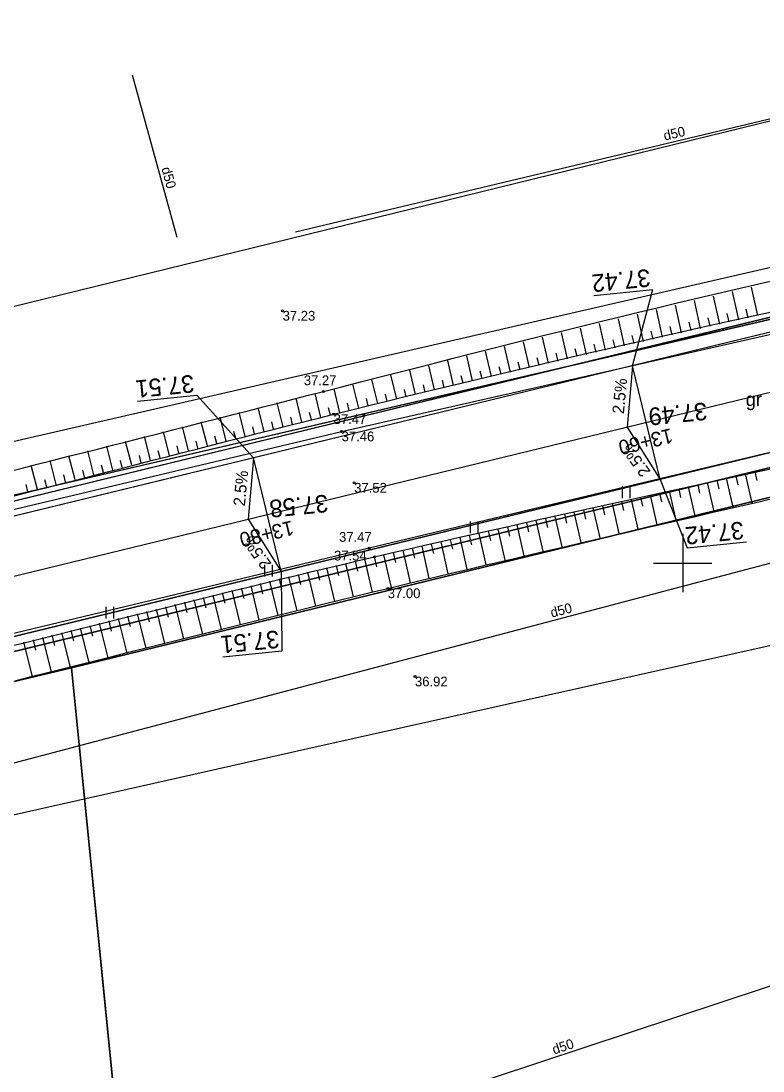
# Model space of a CAD drawing. Extents: x 469981 to 472086, y 246785 to 247785.
# Drawn here: x 470716.1 to 470754.1, y 247174 to 247227.8 of the extents above; entities that cross this region are included whole.
import ezdxf

# ---------------------------------------------------------------- set-up
doc = ezdxf.new("R2010")
doc.units = 0
for name, color, linetype in [('0_922', 7, 'Continuous'), ('0_Asfalta_mala', 7, 'Continuous'), ('0_Asfalta_Nomale', 7, 'Continuous'), ('0_Ruut_Braukt', 7, 'Continuous'), ('0_Ruut_nomale', 7, 'Continuous'), ('0_vertikals', 7, 'Continuous'), ('0_vertkals_cipari', 7, 'Continuous'), ('21', 7, 'Continuous'), ('6_piketaza', 7, 'Continuous'), ('CELI_CMAL_####_####_#', 7, 'Continuous'), ('CELI_CSEG_####_TKST_#', 7, 'Continuous'), ('DREN_VADP_####_####_#', 7, 'Continuous'), ('DREN_VADP_####_TKST_#', 7, 'Continuous'), ('GEOD_ELEM_####_####_#', 7, 'Continuous'), ('RAMI_UZMR_####_####_#', 7, 'Continuous'), ('RELJ_AATZ_####_TKST_#', 7, 'Continuous'), ('RELJ_ELEM_####_####_#', 7, 'Continuous'), ('RELJ_NOGA_####_####_#', 7, 'Continuous'), ('RELJ_NOGL_####_####_#', 7, 'Continuous'), ('ROBZ_PROJ_####_####_#', 7, 'Continuous'), ('ROBZ_UZMR_####_####_#', 7, 'Continuous'), ('TERT_ELEM_####_####_#', 7, 'Continuous')]:
    doc.layers.add(name, color=color, linetype=linetype)

msp = doc.modelspace()

# ---------------------------------------------------------------- linework, layer by layer
at = {"layer": '0_922'}
msp.add_line((470794.554, 247218.496), (470631.479, 247178.827), dxfattribs=at)
at = {"layer": '0_Asfalta_mala'}
for p, q in [((470793.845, 247221.411), (470630.743, 247181.735)), ((470795.263, 247215.581), (470632.216, 247175.919))]:
    msp.add_line(p, q, dxfattribs=at)
at = {"layer": '0_Asfalta_Nomale'}
for p, q in [((470793.668, 247222.14), (470630.558, 247182.462)), ((470795.441, 247214.852), (470632.366, 247175.183))]:
    msp.add_line(p, q, dxfattribs=at)
at = {"layer": '0_Ruut_Braukt'}
for p, q in [((470793.845, 247221.411), (470630.743, 247181.735)), ((470632.216, 247175.919), (470795.263, 247215.581))]:
    msp.add_line(p, q, dxfattribs=at)
at = {"layer": '0_Ruut_nomale'}
for p, q in [((470795.263, 247215.581), (470632.216, 247175.919)), ((470632.435, 247175.2), (470795.441, 247214.852))]:
    msp.add_line(p, q, dxfattribs=at)
for points in [[(470647.269, 247186.527), (470688.32, 247196.513), (470723.527, 247205.078), (470758.226, 247213.518), (470793.668, 247222.14), (470797.449, 247223.017), (470800.193, 247223.602), (470807.23, 247224.903), (470812.254, 247225.659), (470816.509, 247226.189), (470821.396, 247226.674), (470824.906, 247226.941), (470829.387, 247227.185), (470834.194, 247227.323)], [(470834.465, 247226.577), (470829.479, 247226.438), (470825.563, 247226.232), (470822.226, 247225.991), (470818.009, 247225.598), (470813.616, 247225.083), (470808.23, 247224.305), (470801.533, 247223.107), (470795.836, 247221.883), (470793.845, 247221.411), (470778.497, 247217.678), (470763.961, 247214.142), (470718.883, 247203.176), (470699.718, 247198.514), (470689.033, 247195.915), (470677.373, 247193.078), (470636.595, 247183.159)]]:
    msp.add_lwpolyline(points, dxfattribs=at)
at = {"layer": '0_vertikals'}
for p, q in [((470745.439, 247213.721), (470748.47, 247214.025)), ((470747.422, 247210.118), (470748.47, 247214.025)), ((470722.052, 247208.297), (470725.084, 247208.602)), ((470727.989, 247205.391), (470725.084, 247208.602)), ((470748.841, 247204.288), (470750.231, 247200.774)), ((470750.231, 247200.774), (470753.262, 247201.078)), ((470729.407, 247199.561), (470729.444, 247195.499)), ((470726.413, 247195.194), (470729.444, 247195.499))]:
    msp.add_line(p, q, dxfattribs=at)
for points in [[(470747.422, 247210.118), (470747.16, 247206.967), (470748.841, 247204.288)], [(470727.989, 247205.391), (470727.727, 247202.24), (470729.407, 247199.561)]]:
    msp.add_lwpolyline(points, close=True, dxfattribs=at)
at = {"layer": '21'}
msp.add_line((470794.554, 247218.496), (470631.479, 247178.827), dxfattribs=at)
at = {"layer": '6_piketaza'}
for points in [[(470748.191, 247206.961), (470748.072, 247207.446)], [(470728.757, 247202.233), (470728.639, 247202.719)]]:
    msp.add_lwpolyline(points, dxfattribs=at)
at = {"layer": 'CELI_CMAL_####_####_#'}
for points in [[(470678.613, 247193.526), (470707.455, 247200.791), (470732.512, 247206.741), (470762.073, 247213.437), (470788.208, 247218.626), (470817.367, 247222.191), (470831.408, 247222.915), (470849.341, 247223.769), (470861.754, 247223.708), (470867.949, 247223.336), (470870.754, 247224.045), (470872.402, 247225.837), (470874.431, 247230.012), (470874.14, 247233.92), (470872.817, 247237.597), (470871.759, 247240.057)], [(470881.196, 247215.092), (470867.979, 247217.363), (470861.696, 247218.004), (470848.617, 247218.285), (470830.624, 247217.903), (470817.243, 247216.917), (470789.541, 247213.218), (470761.584, 247207.361), (470733.919, 247200.757), (470708.074, 247194.55), (470680.531, 247188.015)]]:
    msp.add_lwpolyline(points, dxfattribs=at)
at = {"layer": 'DREN_VADP_####_####_#'}
for points in [[(470788.229, 247230.84), (470790.777, 247223.487), (470677.88, 247197.532)], [(470730.143, 247216.979), (470788.229, 247230.84)], [(470724.082, 247216.692), (470721.788, 247225.021)], [(470673.776, 247178.682), (470800.53, 247212.157), (470815.664, 247193.505)], [(470799.608, 247184.63), (470791.466, 247190.539), (470693.775, 247158.214)]]:
    msp.add_lwpolyline(points, dxfattribs=at)
at = {"layer": 'GEOD_ELEM_####_####_#'}
for p, q in [((470750, 247201.5), (470750, 247200)), ((470748.5, 247200), (470750, 247200)), ((470750, 247200), (470750, 247198.5)), ((470750, 247200), (470751.5, 247200))]:
    msp.add_line(p, q, dxfattribs=at)
at = {"layer": 'RAMI_UZMR_####_####_#'}
for points in [[(470560.64, 247175.144), (470793.366, 247232.231), (470822.25, 247233), (470855.497, 247231.608), (470869.75, 247235.5), (470872.288, 247238.827), (470875.523, 247240.24), (470882.387, 247236.327), (470885.36, 247235.904), (470900.348, 247222.872), (470947.872, 247208.875), (470978.25, 247197.629), (470994.287, 247200.731), (471010.572, 247199.465), (471044.448, 247201.846)], [(471016.707, 247172.079), (470997.217, 247171.376), (470979.902, 247175.851), (470953.212, 247178.863), (470866.8, 247207.896), (470847.133, 247208.95), (470818.512, 247207.896), (470793.929, 247204.557), (470730.787, 247190.475), (470682.857, 247179.693), (470601.924, 247155.957)]]:
    msp.add_lwpolyline(points, dxfattribs=at)
at = {"layer": 'RELJ_ELEM_####_####_#'}
for centre in [(470729.487, 247212.927), (470731.579, 247208.797), (470732.104, 247207.628), (470732.512, 247206.741), (470733.156, 247204.107), (470733.919, 247200.757), (470734.191, 247200.317), (470734.878, 247198.699), (470736.273, 247194.174)]:
    msp.add_circle(centre, 0.05, dxfattribs=at)
at = {"layer": 'RELJ_NOGA_####_####_#'}
for p, q in [((470752.871, 247212.468), (470752.545, 247213.918)), ((470753.847, 247212.686), (470753.52, 247214.147)), ((470750.92, 247212.029), (470750.598, 247213.457)), ((470751.895, 247212.248), (470751.571, 247213.688)), ((470747.994, 247211.365), (470747.677, 247212.757)), ((470748.969, 247211.587), (470748.65, 247212.991)), ((470749.944, 247211.808), (470749.624, 247213.225)), ((470752.383, 247212.358), (470752.286, 247212.792)), ((470753.359, 247212.577), (470753.261, 247213.014)), ((470746.044, 247210.919), (470745.73, 247212.286)), ((470747.019, 247211.143), (470746.703, 247212.522)), ((470750.432, 247211.918), (470750.336, 247212.345)), ((470751.408, 247212.139), (470751.311, 247212.569)), ((470744.095, 247210.47), (470743.786, 247211.812)), ((470745.07, 247210.695), (470744.758, 247212.049)), ((470747.507, 247211.254), (470747.412, 247211.67)), ((470748.482, 247211.476), (470748.386, 247211.896)), ((470749.457, 247211.698), (470749.361, 247212.121)), ((470741.173, 247209.791), (470740.868, 247211.096)), ((470742.147, 247210.018), (470741.841, 247211.335)), ((470743.121, 247210.245), (470742.813, 247211.574)), ((470745.557, 247210.807), (470745.463, 247211.215)), ((470746.532, 247211.031), (470746.438, 247211.443)), ((470739.226, 247209.334), (470738.924, 247210.616)), ((470740.2, 247209.563), (470739.896, 247210.856)), ((470743.608, 247210.358), (470743.516, 247210.758)), ((470744.583, 247210.583), (470744.489, 247210.987)), ((470737.28, 247208.873), (470736.98, 247210.136)), ((470738.253, 247209.104), (470737.952, 247210.376)), ((470740.687, 247209.677), (470740.595, 247210.067)), ((470741.66, 247209.905), (470741.569, 247210.298)), ((470742.634, 247210.132), (470742.542, 247210.528)), ((470735.335, 247208.409), (470735.036, 247209.654)), ((470736.307, 247208.641), (470736.008, 247209.895)), ((470738.74, 247209.219), (470738.649, 247209.602)), ((470739.713, 247209.449), (470739.622, 247209.835)), ((470732.419, 247207.704), (470732.121, 247208.931)), ((470733.39, 247207.94), (470733.092, 247209.172)), ((470734.363, 247208.175), (470734.064, 247209.413)), ((470736.794, 247208.757), (470736.704, 247209.135)), ((470737.767, 247208.989), (470737.676, 247209.369)), ((470730.476, 247207.229), (470730.174, 247208.448)), ((470731.447, 247207.467), (470731.148, 247208.69)), ((470733.876, 247208.058), (470733.787, 247208.428)), ((470734.849, 247208.292), (470734.759, 247208.665)), ((470735.821, 247208.525), (470735.731, 247208.9)), ((470728.535, 247206.745), (470728.231, 247207.961)), ((470729.506, 247206.988), (470729.203, 247208.205)), ((470731.933, 247207.586), (470731.843, 247207.953)), ((470732.905, 247207.823), (470732.815, 247208.191)), ((470726.596, 247206.257), (470726.289, 247207.471)), ((470727.566, 247206.502), (470727.259, 247207.716)), ((470729.991, 247207.108), (470729.9, 247207.474)), ((470730.962, 247207.348), (470730.871, 247207.714)), ((470724.658, 247205.763), (470724.347, 247206.979)), ((470725.627, 247206.01), (470725.317, 247207.225)), ((470728.05, 247206.624), (470727.959, 247206.988)), ((470729.02, 247206.867), (470728.929, 247207.232)), ((470721.752, 247205.018), (470721.438, 247206.239)), ((470722.72, 247205.267), (470722.408, 247206.486)), ((470723.689, 247205.515), (470723.377, 247206.732)), ((470725.142, 247205.887), (470725.049, 247206.251)), ((470726.111, 247206.134), (470726.019, 247206.498)), ((470727.081, 247206.379), (470726.989, 247206.744)), ((470719.815, 247204.519), (470719.499, 247205.746)), ((470720.783, 247204.769), (470720.468, 247205.992)), ((470723.205, 247205.391), (470723.111, 247205.756)), ((470724.173, 247205.639), (470724.08, 247206.004)), ((470717.878, 247204.021), (470717.561, 247205.254)), ((470718.847, 247204.27), (470718.53, 247205.5)), ((470721.268, 247204.893), (470721.173, 247205.26)), ((470722.236, 247205.142), (470722.142, 247205.508)), ((470716.91, 247203.772), (470716.592, 247205.008)), ((470719.331, 247204.395), (470719.236, 247204.763)), ((470720.299, 247204.644), (470720.205, 247205.012)), ((470753.697, 247204.674), (470753.795, 247204.233)), ((470753.697, 247204.674), (470753.795, 247204.233)), ((470717.394, 247203.896), (470717.299, 247204.267)), ((470718.362, 247204.145), (470718.267, 247204.515)), ((470751.257, 247204.131), (470751.588, 247202.643)), ((470751.257, 247204.131), (470751.588, 247202.643)), ((470751.745, 247204.24), (470751.844, 247203.795)), ((470751.745, 247204.24), (470751.844, 247203.795)), ((470752.233, 247204.349), (470752.562, 247202.868)), ((470752.233, 247204.349), (470752.562, 247202.868)), ((470752.721, 247204.457), (470752.82, 247204.014)), ((470752.721, 247204.457), (470752.82, 247204.014)), ((470753.209, 247204.566), (470753.537, 247203.093)), ((470753.209, 247204.566), (470753.537, 247203.093)), ((470716.425, 247203.648), (470716.33, 247204.019)), ((470748.816, 247203.589), (470748.917, 247203.136)), ((470748.816, 247203.589), (470748.917, 247203.136)), ((470749.305, 247203.697), (470749.64, 247202.192)), ((470749.305, 247203.697), (470749.64, 247202.192)), ((470749.793, 247203.806), (470749.893, 247203.356)), ((470749.793, 247203.806), (470749.893, 247203.356)), ((470750.281, 247203.914), (470750.613, 247202.418)), ((470750.281, 247203.914), (470750.613, 247202.418)), ((470750.769, 247204.023), (470750.868, 247203.575)), ((470750.769, 247204.023), (470750.868, 247203.575)), ((470746.376, 247203.046), (470746.717, 247201.513)), ((470746.376, 247203.046), (470746.717, 247201.513)), ((470746.864, 247203.154), (470746.966, 247202.696)), ((470746.864, 247203.154), (470746.966, 247202.696)), ((470747.352, 247203.263), (470747.691, 247201.74)), ((470747.352, 247203.263), (470747.691, 247201.74)), ((470747.84, 247203.371), (470747.942, 247202.916)), ((470747.84, 247203.371), (470747.942, 247202.916)), ((470748.328, 247203.48), (470748.665, 247201.966)), ((470748.328, 247203.48), (470748.665, 247201.966)), ((470743.936, 247202.502), (470744.04, 247202.035)), ((470743.936, 247202.502), (470744.04, 247202.035)), ((470744.424, 247202.611), (470744.77, 247201.059)), ((470744.424, 247202.611), (470744.77, 247201.059)), ((470744.912, 247202.72), (470745.016, 247202.255)), ((470744.912, 247202.72), (470745.016, 247202.255)), ((470745.4, 247202.828), (470745.744, 247201.286)), ((470745.4, 247202.828), (470745.744, 247201.286)), ((470745.888, 247202.937), (470745.991, 247202.476)), ((470745.888, 247202.937), (470745.991, 247202.476)), ((470741.496, 247201.957), (470741.85, 247200.372)), ((470741.496, 247201.957), (470741.85, 247200.372)), ((470741.984, 247202.066), (470742.09, 247201.592)), ((470741.984, 247202.066), (470742.09, 247201.592)), ((470742.472, 247202.175), (470742.824, 247200.601)), ((470742.472, 247202.175), (470742.824, 247200.601)), ((470742.96, 247202.284), (470743.065, 247201.814)), ((470742.96, 247202.284), (470743.065, 247201.814)), ((470743.448, 247202.393), (470743.796, 247200.83)), ((470743.448, 247202.393), (470743.796, 247200.83)), ((470739.056, 247201.411), (470739.165, 247200.926)), ((470739.056, 247201.411), (470739.165, 247200.926)), ((470739.544, 247201.521), (470739.905, 247199.91)), ((470739.544, 247201.521), (470739.905, 247199.91)), ((470740.032, 247201.63), (470740.14, 247201.149)), ((470740.032, 247201.63), (470740.14, 247201.149)), ((470740.52, 247201.739), (470740.877, 247200.141)), ((470740.52, 247201.739), (470740.877, 247200.141)), ((470741.008, 247201.848), (470741.115, 247201.371)), ((470741.008, 247201.848), (470741.115, 247201.371)), ((470736.617, 247200.864), (470736.989, 247199.211)), ((470736.617, 247200.864), (470736.989, 247199.211)), ((470737.105, 247200.973), (470737.216, 247200.48)), ((470737.105, 247200.973), (470737.216, 247200.48)), ((470737.593, 247201.083), (470737.96, 247199.445)), ((470737.593, 247201.083), (470737.96, 247199.445)), ((470738.081, 247201.192), (470738.19, 247200.703)), ((470738.081, 247201.192), (470738.19, 247200.703)), ((470738.569, 247201.302), (470738.933, 247199.678)), ((470738.569, 247201.302), (470738.933, 247199.678)), ((470734.178, 247200.314), (470734.293, 247199.806)), ((470734.178, 247200.314), (470734.293, 247199.806)), ((470734.666, 247200.424), (470735.046, 247198.74)), ((470734.666, 247200.424), (470735.046, 247198.74)), ((470735.154, 247200.534), (470735.267, 247200.031)), ((470735.154, 247200.534), (470735.267, 247200.031)), ((470735.642, 247200.644), (470736.018, 247198.976)), ((470735.642, 247200.644), (470736.018, 247198.976)), ((470736.129, 247200.754), (470736.241, 247200.256)), ((470736.129, 247200.754), (470736.241, 247200.256)), ((470732.229, 247199.868), (470732.348, 247199.352)), ((470732.229, 247199.868), (470732.348, 247199.352)), ((470732.716, 247199.981), (470733.11, 247198.266)), ((470732.716, 247199.981), (470733.11, 247198.266)), ((470733.203, 247200.092), (470733.32, 247199.58)), ((470733.203, 247200.092), (470733.32, 247199.58)), ((470733.691, 247200.204), (470734.076, 247198.503)), ((470733.691, 247200.204), (470734.076, 247198.503)), ((470729.795, 247199.297), (470730.21, 247197.552)), ((470729.795, 247199.297), (470730.21, 247197.552)), ((470730.281, 247199.412), (470730.405, 247198.89)), ((470730.281, 247199.412), (470730.405, 247198.89)), ((470730.768, 247199.527), (470731.177, 247197.791)), ((470730.768, 247199.527), (470731.177, 247197.791)), ((470731.255, 247199.641), (470731.377, 247199.122)), ((470731.255, 247199.641), (470731.377, 247199.122)), ((470731.742, 247199.755), (470732.144, 247198.029)), ((470731.742, 247199.755), (470732.144, 247198.029)), ((470727.364, 247198.712), (470727.492, 247198.185)), ((470727.364, 247198.712), (470727.492, 247198.185)), ((470727.85, 247198.83), (470728.274, 247197.073)), ((470727.85, 247198.83), (470728.274, 247197.073)), ((470728.336, 247198.948), (470728.463, 247198.421)), ((470728.336, 247198.948), (470728.463, 247198.421)), ((470728.822, 247199.064), (470729.242, 247197.313)), ((470728.822, 247199.064), (470729.242, 247197.313)), ((470729.308, 247199.181), (470729.433, 247198.656)), ((470729.308, 247199.181), (470729.433, 247198.656)), ((470725.421, 247198.238), (470725.551, 247197.708)), ((470725.421, 247198.238), (470725.551, 247197.708)), ((470725.907, 247198.357), (470726.339, 247196.592)), ((470725.907, 247198.357), (470726.339, 247196.592)), ((470726.392, 247198.476), (470726.522, 247197.947)), ((470726.392, 247198.476), (470726.522, 247197.947)), ((470726.878, 247198.594), (470727.306, 247196.833)), ((470726.878, 247198.594), (470727.306, 247196.833)), ((470722.995, 247197.636), (470723.437, 247195.869)), ((470722.995, 247197.636), (470723.437, 247195.869)), ((470723.48, 247197.758), (470723.611, 247197.227)), ((470723.48, 247197.758), (470723.611, 247197.227)), ((470723.965, 247197.878), (470724.404, 247196.11)), ((470723.965, 247197.878), (470724.404, 247196.11)), ((470724.45, 247197.998), (470724.581, 247197.468)), ((470724.45, 247197.998), (470724.581, 247197.468)), ((470724.936, 247198.118), (470725.371, 247196.351)), ((470724.936, 247198.118), (470725.371, 247196.351)), ((470721.055, 247197.151), (470721.497, 247195.385)), ((470721.055, 247197.151), (470721.497, 247195.385)), ((470721.54, 247197.272), (470721.672, 247196.742)), ((470721.54, 247197.272), (470721.672, 247196.742)), ((470722.025, 247197.393), (470722.467, 247195.627)), ((470722.025, 247197.393), (470722.467, 247195.627)), ((470722.51, 247197.515), (470722.642, 247196.985)), ((470722.51, 247197.515), (470722.642, 247196.985)), ((470718.629, 247196.543), (470718.762, 247196.014)), ((470718.629, 247196.543), (470718.762, 247196.014)), ((470719.114, 247196.665), (470719.556, 247194.901)), ((470719.114, 247196.665), (470719.556, 247194.901)), ((470719.599, 247196.786), (470719.732, 247196.257)), ((470719.599, 247196.786), (470719.732, 247196.257)), ((470720.084, 247196.908), (470720.526, 247195.143)), ((470720.084, 247196.908), (470720.526, 247195.143)), ((470720.569, 247197.029), (470720.702, 247196.5)), ((470720.569, 247197.029), (470720.702, 247196.5)), ((470716.689, 247196.057), (470716.822, 247195.529)), ((470716.689, 247196.057), (470716.822, 247195.529)), ((470717.174, 247196.179), (470717.615, 247194.418)), ((470717.174, 247196.179), (470717.615, 247194.418)), ((470717.659, 247196.3), (470717.792, 247195.772)), ((470717.659, 247196.3), (470717.792, 247195.772)), ((470718.144, 247196.422), (470718.586, 247194.66)), ((470718.144, 247196.422), (470718.586, 247194.66)), ((470716.204, 247195.936), (470716.645, 247194.177)), ((470716.204, 247195.936), (470716.645, 247194.177))]:
    msp.add_line(p, q, dxfattribs=at)
for points in [[(470606.183, 247176.676), (470630.141, 247182.622), (470654.6, 247188.654), (470677.992, 247194.648), (470707.339, 247201.373), (470732.104, 247207.628), (470762.069, 247214.507), (470787.98, 247219.522), (470817.319, 247223.525), (470842.975, 247225.157), (470861.302, 247225.322)], [(470443.762, 247118.331), (470443.88, 247120.814), (470444.471, 247122.233), (470445.96, 247123.747), (470447.74, 247124.344), (470466.701, 247130.323), (470490.205, 247137.037), (470509.522, 247142.633), (470536.42, 247149.583), (470558.637, 247154.955), (470585.403, 247162.504), (470607.875, 247168.231), (470633.412, 247175.414), (470656.062, 247180.759), (470680.788, 247187.471), (470708.074, 247193.923), (470734.191, 247200.317), (470761.697, 247206.456), (470789.773, 247212.754), (470817.257, 247216.179), (470830.019, 247217.144), (470848.586, 247217.569), (470861.752, 247217.476), (470881.066, 247214.264), (470905.336, 247205.96), (470932.738, 247196.11), (470958.906, 247187.141), (470978.102, 247181.086)]]:
    msp.add_spline(points, degree=3, dxfattribs=at)
at = {"layer": 'RELJ_NOGL_####_####_#'}
for points in [[(470606.139, 247178.172), (470629.32, 247183.824), (470654.592, 247190.289), (470677.819, 247195.89), (470706.841, 247202.594), (470731.579, 247208.797), (470762.066, 247216.088), (470787.493, 247220.75), (470816.99, 247225.543), (470831.338, 247226.448), (470860.897, 247226.774)], [(470444.636, 247118.184), (470444.802, 247120.028), (470444.991, 247120.926), (470445.558, 247121.73), (470446.408, 247122.251), (470448.872, 247122.621), (470466.486, 247128.526), (470490.665, 247135.792), (470509.603, 247140.94), (470537.55, 247147.945), (470558.966, 247153.542), (470586.086, 247160.934), (470607.922, 247166.842), (470634.241, 247173.648), (470681.28, 247185.658), (470708.292, 247192.117), (470734.878, 247198.699), (470761.457, 247204.922), (470790.498, 247211.068), (470817.148, 247213.701), (470830.618, 247215.209), (470848.022, 247215.369), (470862.099, 247215.472), (470880.883, 247212.412), (470904.425, 247203.826), (470932.21, 247193.701), (470958.298, 247186.024), (470977.689, 247180.167)]]:
    msp.add_spline(points, degree=3, dxfattribs=at)
at = {"layer": 'ROBZ_PROJ_####_####_#'}
for points in [[(470613.752, 247179.765), (470688.303, 247197.106), (470783.692, 247219.293), (470809.088, 247224.67), (470845.751, 247226.447), (470876.169, 247225.296), (470921.641, 247209.731), (470967.353, 247194.084), (470989.48, 247188.802), (471001.509, 247189.266), (471050.609, 247195.379), (471093.674, 247200.298), (471124.72, 247213.54), (471341.261, 247348.2), (471524.883, 247464.852)], [(471398.351, 247372.094), (471346.741, 247338.478), (471133.176, 247205.05), (471108.425, 247194.786), (471087.339, 247189.709), (471023.306, 247181.157), (470962.604, 247185.245), (470905.63, 247205.857), (470878.75, 247214.454), (470852.344, 247217.039), (470815.743, 247215.147), (470778.583, 247209.26), (470718.669, 247194.633), (470636.973, 247175.147), (470468.364, 247124.23), (470431.624, 247112.202), (470396.219, 247097.502), (470371.503, 247083.47), (470275.956, 246992.729), (470152.342, 246907.761), (470066.737, 246851.23)], [(470797.907, 247259.877), (470809.088, 247224.67), (470783.692, 247219.293), (470688.303, 247197.106), (470715, 247245.697)], [(470640.364, 247130.279), (470636.973, 247175.147), (470718.669, 247194.633), (470722.164, 247159.516)]]:
    msp.add_lwpolyline(points, dxfattribs=at)
at = {"layer": 'ROBZ_UZMR_####_####_#'}
msp.add_lwpolyline([(470722.834, 247152.788), (470718.669, 247194.633), (470778.583, 247209.26), (470815.743, 247215.147), (470852.344, 247217.039), (470878.75, 247214.454), (470905.63, 247205.857), (470962.604, 247185.245), (470963.67, 247151.03)], dxfattribs=at)
at = {"layer": 'TERT_ELEM_####_####_#'}
for p, q in [((470746.913, 247203.332), (470746.913, 247203.932)), ((470747.313, 247203.332), (470747.313, 247203.932)), ((470739.115, 247201.531), (470739.115, 247202.131)), ((470739.515, 247201.531), (470739.515, 247202.131)), ((470728.575, 247199.302), (470728.575, 247199.902)), ((470728.975, 247199.302), (470728.975, 247199.902)), ((470720.434, 247197.158), (470720.434, 247197.758)), ((470720.834, 247197.158), (470720.834, 247197.758))]:
    msp.add_line(p, q, dxfattribs=at)

# ---------------------------------------------------------------- texts
at = {"layer": '0_vertkals_cipari'}
for s, height, rotation, p in [('37.42', 0.9, 185.7316, (470748.294, 247215.079)), ('37.51', 0.9, 185.7316, (470724.907, 247209.655)), ('2.5%', 0.5993, 84.5215, (470746.983, 247207.625)), ('37.49', 0.9, 185.7316, (470751.206, 247208.243)), ('2.5%', 0.5993, 125.7338, (470748.376, 247204.691)), ('2.5%', 0.5993, 84.5215, (470727.55, 247202.898)), ('37.58', 0.9, 185.7316, (470731.773, 247203.516)), ('37.42', 0.9, 185.7316, (470753.086, 247202.132)), ('2.5%', 0.5993, 125.7338, (470728.943, 247199.963)), ('37.51', 0.9, 185.7316, (470729.268, 247196.552))]:
    msp.add_text(s, height=height, rotation=rotation, dxfattribs=at).set_placement(p)
at = {"layer": '6_piketaza'}
for s, p in [('13+60', (470749.386, 247206.917)), ('13+80', (470729.952, 247202.189))]:
    msp.add_text(s, height=0.75, rotation=193.672, dxfattribs=at).set_placement(p)
at = {"layer": 'CELI_CSEG_####_TKST_#'}
msp.add_text('gr', height=0.7, dxfattribs=at).set_placement((470753.231, 247208.046))
at = {"layer": 'DREN_VADP_####_TKST_#'}
for rotation, p in [(13.4206, (470749.081, 247221.653)), (285.3946, (470723.263, 247220.231)), (14.7937, (470743.291, 247197.196)), (18.3094, (470743.408, 247174.795))]:
    msp.add_text('d50', height=0.5, rotation=rotation, dxfattribs=at).set_placement(p)
at = {"layer": 'RELJ_AATZ_####_TKST_#'}
for s, p in [('37.23', (470729.487, 247212.427)), ('37.27', (470730.572, 247209.119)), ('37.47', (470732.104, 247207.128)), ('37.46', (470732.512, 247206.241)), ('37.52', (470733.156, 247203.607)), ('37.47', (470732.38, 247201.086)), ('37.54', (470732.12, 247200.13)), ('37.00', (470734.878, 247198.199)), ('36.92', (470736.273, 247193.674))]:
    msp.add_text(s, height=0.5, dxfattribs=at).set_placement(p)

doc.saveas('drawing.dxf')
